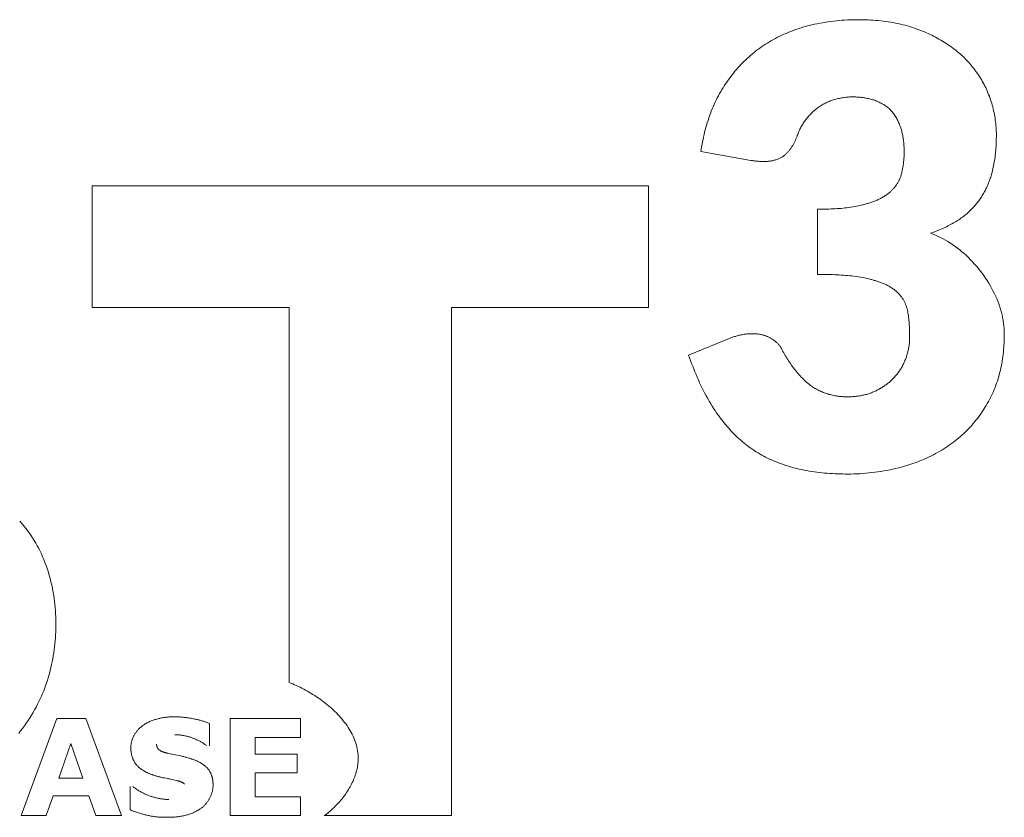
# Model space of a CAD drawing. Header units: millimetres. Extents: x 3925 to 5043, y -86 to 778.
# Tile 317 of 325: x 4857.08 to 4858.78, y 373.74 to 375.12. Entities that reach past the tile are written whole.
import ezdxf

# ---------------------------------------------------------------- set-up
doc = ezdxf.new("R2010")
doc.units = ezdxf.units.MM
doc.header["$LTSCALE"] = 46.255
doc.layers.add('H30K-IO-LABEDXF_CONTINUOUS_LINE', color=7, linetype='CONTINUOUS')

msp = doc.modelspace()

# ---------------------------------------------------------------- linework, layer by layer
at = {"layer": 'H30K-IO-LABEDXF_CONTINUOUS_LINE', "color": 7, "linetype": 'Continuous', "lineweight": 0}
for p, q in [((4858.3399, 374.8726), (4858.2535, 374.8879)), ((4858.1629, 374.8288), (4857.2032, 374.8288)), ((4857.2032, 374.8288), (4857.2032, 374.6185)), ((4858.1629, 374.6185), (4858.1629, 374.8288)), ((4858.4547, 374.7884), (4858.4615, 374.7884)), ((4858.4547, 374.6756), (4858.4547, 374.7884)), ((4858.4622, 374.6756), (4858.4547, 374.6756)), ((4857.2032, 374.6185), (4857.5428, 374.6185)), ((4857.5428, 374.6185), (4857.5428, 373.9712)), ((4857.8231, 374.6185), (4858.1629, 374.6185)), ((4857.8231, 373.7414), (4857.8231, 374.6185)), ((4858.2324, 374.5365), (4858.3051, 374.566)), ((4857.0803, 373.7415), (4857.1422, 373.909)), ((4857.1422, 373.909), (4857.1919, 373.909)), ((4857.1919, 373.909), (4857.2538, 373.7415)), ((4857.4414, 373.909), (4857.5626, 373.909)), ((4857.4414, 373.7415), (4857.4414, 373.909)), ((4857.5626, 373.909), (4857.5626, 373.8764)), ((4857.4053, 373.9007), (4857.4053, 373.8621)), ((4857.5626, 373.8764), (4857.4843, 373.8764)), ((4857.4843, 373.8764), (4857.4843, 373.8476)), ((4857.1664, 373.866), (4857.1458, 373.8061)), ((4857.187, 373.8061), (4857.1664, 373.866)), ((4857.3349, 373.8488), (4857.3559, 373.8444)), ((4857.4843, 373.8476), (4857.5568, 373.8476)), ((4857.5568, 373.8476), (4857.5568, 373.8152)), ((4857.1458, 373.8061), (4857.187, 373.8061)), ((4857.3418, 373.8036), (4857.3382, 373.8043)), ((4857.3455, 373.8028), (4857.3418, 373.8036)), ((4857.3491, 373.8019), (4857.3455, 373.8028)), ((4857.5568, 373.8152), (4857.4843, 373.8152)), ((4857.4843, 373.8152), (4857.4843, 373.7738)), ((4857.2687, 373.7513), (4857.2687, 373.7915)), ((4857.1356, 373.7753), (4857.1238, 373.7415)), ((4857.1976, 373.7753), (4857.1356, 373.7753)), ((4857.2092, 373.7415), (4857.1976, 373.7753)), ((4857.4843, 373.7738), (4857.5626, 373.7738)), ((4857.5626, 373.7738), (4857.5626, 373.7415)), ((4857.1238, 373.7415), (4857.0803, 373.7415)), ((4857.2538, 373.7415), (4857.2092, 373.7415)), ((4857.5626, 373.7415), (4857.4414, 373.7415)), ((4857.6037, 373.7414), (4857.8231, 373.7414))]:
    msp.add_line(p, q, dxfattribs=at)
for points in [[(4858.4268, 375.1015), (4858.4313, 375.1029), (4858.4359, 375.1041), (4858.4405, 375.1053), (4858.4451, 375.1065), (4858.4498, 375.1075), (4858.4544, 375.1085), (4858.4591, 375.1094), (4858.4638, 375.1103), (4858.4685, 375.1111), (4858.4732, 375.1118), (4858.4779, 375.1125), (4858.4826, 375.113), (4858.4873, 375.1136), (4858.4921, 375.114), (4858.4968, 375.1144), (4858.5016, 375.1148), (4858.5063, 375.115), (4858.5111, 375.1152), (4858.5158, 375.1154), (4858.5206, 375.1155), (4858.5253, 375.1155)], [(4858.5253, 375.1155), (4858.5296, 375.1155), (4858.5339, 375.1154), (4858.5381, 375.1153), (4858.5424, 375.1151), (4858.5467, 375.1149), (4858.551, 375.1146), (4858.5553, 375.1143), (4858.5596, 375.1139), (4858.5639, 375.1135), (4858.5681, 375.113), (4858.5724, 375.1124), (4858.5767, 375.1118), (4858.5809, 375.1112), (4858.5851, 375.1104), (4858.5893, 375.1096), (4858.5936, 375.1088), (4858.5977, 375.1078), (4858.6019, 375.1069), (4858.6061, 375.1058), (4858.6102, 375.1047), (4858.6143, 375.1035), (4858.6184, 375.1022), (4858.6224, 375.1008), (4858.6264, 375.0994)], [(4858.3454, 375.0591), (4858.3486, 375.0616), (4858.3517, 375.064), (4858.355, 375.0664), (4858.3583, 375.0687), (4858.3616, 375.0709), (4858.3649, 375.0731), (4858.3683, 375.0752), (4858.3718, 375.0773), (4858.3753, 375.0793), (4858.3788, 375.0813), (4858.3823, 375.0832), (4858.3859, 375.0851), (4858.3895, 375.0869), (4858.3931, 375.0886), (4858.3968, 375.0903), (4858.4005, 375.0919), (4858.4042, 375.0935), (4858.4079, 375.0949), (4858.4116, 375.0964), (4858.4154, 375.0978), (4858.4192, 375.0991), (4858.423, 375.1003), (4858.4268, 375.1015)], [(4858.6264, 375.0994), (4858.6297, 375.0982), (4858.6329, 375.097), (4858.6362, 375.0957), (4858.6394, 375.0944), (4858.6426, 375.093), (4858.6458, 375.0916), (4858.6489, 375.0901), (4858.6521, 375.0886), (4858.6552, 375.087), (4858.6583, 375.0854), (4858.6614, 375.0838), (4858.6644, 375.0821), (4858.6675, 375.0803), (4858.6705, 375.0786), (4858.6735, 375.0767), (4858.6764, 375.0749), (4858.6793, 375.0729), (4858.6822, 375.071), (4858.685, 375.069), (4858.6878, 375.0669), (4858.6906, 375.0648), (4858.6933, 375.0627), (4858.696, 375.0605), (4858.6987, 375.0582), (4858.7013, 375.056)], [(4858.2859, 374.988), (4858.2878, 374.9914), (4858.2898, 374.9947), (4858.2918, 374.998), (4858.2939, 375.0013), (4858.296, 375.0045), (4858.2982, 375.0078), (4858.3004, 375.011), (4858.3027, 375.0141), (4858.305, 375.0173), (4858.3074, 375.0204), (4858.3098, 375.0234), (4858.3123, 375.0264), (4858.3148, 375.0294), (4858.3173, 375.0324), (4858.32, 375.0352), (4858.3226, 375.0381), (4858.3253, 375.0409), (4858.3281, 375.0437), (4858.3308, 375.0464), (4858.3337, 375.049), (4858.3366, 375.0516), (4858.3395, 375.0542), (4858.3424, 375.0567), (4858.3454, 375.0591)], [(4858.7013, 375.056), (4858.7036, 375.0538), (4858.7059, 375.0517), (4858.7082, 375.0495), (4858.7104, 375.0472), (4858.7126, 375.0449), (4858.7147, 375.0426), (4858.7168, 375.0403), (4858.7189, 375.0379), (4858.721, 375.0354), (4858.723, 375.033), (4858.7249, 375.0305), (4858.7269, 375.0279), (4858.7288, 375.0254), (4858.7306, 375.0228), (4858.7324, 375.0202), (4858.7341, 375.0175), (4858.7358, 375.0148), (4858.7375, 375.0121), (4858.7391, 375.0094), (4858.7406, 375.0066), (4858.7421, 375.0038), (4858.7436, 375.001), (4858.745, 374.9982), (4858.7463, 374.9954), (4858.7476, 374.9925)], [(4858.7476, 374.9925), (4858.7489, 374.9895), (4858.7501, 374.9865), (4858.7513, 374.9835), (4858.7524, 374.9804), (4858.7534, 374.9773), (4858.7545, 374.9742), (4858.7554, 374.9711), (4858.7563, 374.968), (4858.7572, 374.9648), (4858.758, 374.9616), (4858.7587, 374.9584), (4858.7594, 374.9552), (4858.76, 374.952), (4858.7606, 374.9488), (4858.7611, 374.9456), (4858.7616, 374.9423), (4858.762, 374.9391), (4858.7624, 374.9358), (4858.7627, 374.9326), (4858.7629, 374.9293), (4858.7631, 374.9261), (4858.7633, 374.9228), (4858.7634, 374.9196), (4858.7634, 374.9164)], [(4858.2535, 374.8879), (4858.2541, 374.8921), (4858.2548, 374.8963), (4858.2555, 374.9004), (4858.2563, 374.9046), (4858.2572, 374.9087), (4858.2581, 374.9129), (4858.259, 374.917), (4858.26, 374.9211), (4858.261, 374.9252), (4858.2621, 374.9293), (4858.2633, 374.9334), (4858.2645, 374.9375), (4858.2658, 374.9415), (4858.2671, 374.9456), (4858.2685, 374.9496), (4858.27, 374.9535), (4858.2715, 374.9575), (4858.2731, 374.9614), (4858.2747, 374.9653), (4858.2764, 374.9692), (4858.2782, 374.973), (4858.28, 374.9768), (4858.2819, 374.9806), (4858.2838, 374.9843), (4858.2859, 374.988)], [(4858.5158, 374.9822), (4858.5139, 374.9822), (4858.5119, 374.9821), (4858.51, 374.9821), (4858.508, 374.9819), (4858.506, 374.9818), (4858.504, 374.9816), (4858.5021, 374.9814), (4858.5001, 374.9811), (4858.4981, 374.9808), (4858.4961, 374.9805), (4858.4942, 374.9801), (4858.4922, 374.9797), (4858.4903, 374.9793), (4858.4883, 374.9788), (4858.4864, 374.9783), (4858.4844, 374.9778), (4858.4825, 374.9772), (4858.4806, 374.9766), (4858.4787, 374.9759), (4858.4769, 374.9753), (4858.475, 374.9745), (4858.4732, 374.9738), (4858.4713, 374.973), (4858.4695, 374.9721), (4858.4678, 374.9713), (4858.466, 374.9704), (4858.4643, 374.9694), (4858.4626, 374.9684), (4858.4609, 374.9674), (4858.4592, 374.9664), (4858.4576, 374.9653), (4858.456, 374.9641), (4858.4544, 374.963)], [(4858.5825, 374.9577), (4858.5813, 374.959), (4858.5801, 374.9602), (4858.5788, 374.9614), (4858.5775, 374.9626), (4858.5762, 374.9637), (4858.5749, 374.9648), (4858.5735, 374.9658), (4858.5721, 374.9669), (4858.5706, 374.9678), (4858.5691, 374.9688), (4858.5676, 374.9697), (4858.5661, 374.9705), (4858.5645, 374.9714), (4858.5629, 374.9722), (4858.5613, 374.973), (4858.5597, 374.9737), (4858.558, 374.9744), (4858.5564, 374.9751), (4858.5547, 374.9757), (4858.553, 374.9763), (4858.5513, 374.9769), (4858.5495, 374.9774), (4858.5478, 374.9779), (4858.546, 374.9784), (4858.5443, 374.9788), (4858.5425, 374.9793), (4858.5407, 374.9797), (4858.5389, 374.98), (4858.5372, 374.9804), (4858.5354, 374.9807), (4858.5336, 374.9809), (4858.5318, 374.9812), (4858.53, 374.9814), (4858.5282, 374.9816), (4858.5264, 374.9818), (4858.5246, 374.9819), (4858.5229, 374.982), (4858.5211, 374.9821), (4858.5193, 374.9822), (4858.5176, 374.9822), (4858.5158, 374.9822)], [(4858.4544, 374.963), (4858.4529, 374.9618), (4858.4514, 374.9605), (4858.4499, 374.9592), (4858.4484, 374.9579), (4858.4469, 374.9566), (4858.4455, 374.9552), (4858.4441, 374.9538), (4858.4427, 374.9524), (4858.4413, 374.9509), (4858.44, 374.9494), (4858.4387, 374.9479), (4858.4374, 374.9464), (4858.4361, 374.9448), (4858.4349, 374.9432), (4858.4337, 374.9416), (4858.4325, 374.94), (4858.4314, 374.9384), (4858.4303, 374.9367), (4858.4292, 374.935), (4858.4282, 374.9333), (4858.4272, 374.9315), (4858.4262, 374.9298), (4858.4253, 374.928), (4858.4244, 374.9263), (4858.4236, 374.9245), (4858.4228, 374.9227), (4858.422, 374.9208), (4858.4213, 374.919), (4858.4206, 374.9172), (4858.4199, 374.9153)], [(4858.6043, 374.8879), (4858.6043, 374.8899), (4858.6043, 374.8918), (4858.6042, 374.8938), (4858.6041, 374.8957), (4858.604, 374.8977), (4858.6039, 374.8996), (4858.6037, 374.9016), (4858.6035, 374.9036), (4858.6033, 374.9056), (4858.6031, 374.9076), (4858.6028, 374.9095), (4858.6025, 374.9115), (4858.6021, 374.9135), (4858.6018, 374.9154), (4858.6014, 374.9174), (4858.601, 374.9194), (4858.6005, 374.9213), (4858.6, 374.9232), (4858.5995, 374.9251), (4858.5989, 374.9271), (4858.5983, 374.9289), (4858.5977, 374.9308), (4858.597, 374.9327), (4858.5963, 374.9345), (4858.5956, 374.9364), (4858.5948, 374.9382), (4858.594, 374.9399), (4858.5932, 374.9417), (4858.5923, 374.9434), (4858.5914, 374.9451), (4858.5904, 374.9468), (4858.5894, 374.9485), (4858.5883, 374.9501), (4858.5872, 374.9517), (4858.5861, 374.9533), (4858.5849, 374.9548), (4858.5837, 374.9563), (4858.5825, 374.9577)], [(4858.4199, 374.9153), (4858.4195, 374.9142), (4858.4191, 374.913), (4858.4186, 374.9119), (4858.4181, 374.9108), (4858.4176, 374.9097), (4858.4171, 374.9085), (4858.4166, 374.9074), (4858.4161, 374.9063), (4858.4156, 374.9051), (4858.415, 374.904), (4858.4144, 374.9029), (4858.4138, 374.9018), (4858.4132, 374.9007), (4858.4126, 374.8996), (4858.412, 374.8985), (4858.4114, 374.8975), (4858.4107, 374.8964), (4858.41, 374.8953), (4858.4093, 374.8943), (4858.4086, 374.8933), (4858.4079, 374.8923), (4858.4072, 374.8913), (4858.4064, 374.8903), (4858.4057, 374.8893), (4858.4049, 374.8884), (4858.4041, 374.8874), (4858.4032, 374.8865), (4858.4024, 374.8856), (4858.4015, 374.8848), (4858.4007, 374.8839), (4858.3998, 374.8831), (4858.3989, 374.8823), (4858.398, 374.8815), (4858.397, 374.8808), (4858.3961, 374.88), (4858.3951, 374.8794), (4858.3941, 374.8787), (4858.3931, 374.878), (4858.392, 374.8774), (4858.391, 374.8769)], [(4858.7634, 374.9164), (4858.7634, 374.9134), (4858.7633, 374.9105), (4858.7633, 374.9076), (4858.7632, 374.9046), (4858.7631, 374.9017), (4858.7629, 374.8987), (4858.7628, 374.8958), (4858.7626, 374.8929), (4858.7623, 374.8899), (4858.7621, 374.887), (4858.7618, 374.8841), (4858.7615, 374.8812), (4858.7611, 374.8782), (4858.7607, 374.8753), (4858.7603, 374.8724), (4858.7598, 374.8695), (4858.7593, 374.8666), (4858.7587, 374.8638), (4858.7581, 374.8609), (4858.7575, 374.858), (4858.7568, 374.8552), (4858.756, 374.8524)], [(4858.391, 374.8769), (4858.3898, 374.8763), (4858.3886, 374.8757), (4858.3874, 374.8752), (4858.3862, 374.8747), (4858.385, 374.8742), (4858.3837, 374.8738), (4858.3825, 374.8734), (4858.3812, 374.873), (4858.38, 374.8727), (4858.3787, 374.8724), (4858.3774, 374.8721), (4858.3761, 374.8718), (4858.3748, 374.8716), (4858.3735, 374.8714), (4858.3721, 374.8712), (4858.3708, 374.8711), (4858.3695, 374.871), (4858.3681, 374.8709), (4858.3668, 374.8708), (4858.3654, 374.8707), (4858.3641, 374.8707), (4858.3627, 374.8707), (4858.3614, 374.8707), (4858.36, 374.8707), (4858.3586, 374.8707), (4858.3573, 374.8708), (4858.3559, 374.8708), (4858.3546, 374.8709), (4858.3532, 374.871), (4858.3519, 374.8711), (4858.3505, 374.8713), (4858.3492, 374.8714), (4858.3478, 374.8715), (4858.3465, 374.8717), (4858.3452, 374.8719), (4858.3438, 374.872), (4858.3425, 374.8722), (4858.3412, 374.8724), (4858.3399, 374.8726)], [(4858.5991, 374.8474), (4858.5996, 374.8492), (4858.6001, 374.8511), (4858.6005, 374.853), (4858.601, 374.8549), (4858.6014, 374.8568), (4858.6017, 374.8587), (4858.6021, 374.8607), (4858.6024, 374.8626), (4858.6027, 374.8645), (4858.603, 374.8665), (4858.6032, 374.8684), (4858.6034, 374.8704), (4858.6036, 374.8723), (4858.6038, 374.8743), (4858.6039, 374.8762), (4858.6041, 374.8782), (4858.6042, 374.8801), (4858.6042, 374.8821), (4858.6043, 374.884), (4858.6043, 374.886), (4858.6043, 374.8879)], [(4858.5777, 374.816), (4858.5787, 374.8168), (4858.5796, 374.8176), (4858.5806, 374.8184), (4858.5815, 374.8192), (4858.5824, 374.8201), (4858.5832, 374.821), (4858.5841, 374.8219), (4858.585, 374.8228), (4858.5858, 374.8237), (4858.5866, 374.8246), (4858.5874, 374.8256), (4858.5882, 374.8266), (4858.589, 374.8276), (4858.5897, 374.8286), (4858.5904, 374.8296), (4858.5911, 374.8306), (4858.5918, 374.8317), (4858.5925, 374.8327), (4858.5932, 374.8338), (4858.5938, 374.8349), (4858.5944, 374.836), (4858.595, 374.8371), (4858.5955, 374.8382), (4858.5961, 374.8393), (4858.5966, 374.8404), (4858.597, 374.8416), (4858.5975, 374.8427), (4858.5979, 374.8439), (4858.5983, 374.845), (4858.5987, 374.8462), (4858.5991, 374.8474)], [(4858.756, 374.8524), (4858.7555, 374.8502), (4858.7549, 374.8481), (4858.7542, 374.846), (4858.7536, 374.8439), (4858.7529, 374.8418), (4858.7522, 374.8397), (4858.7514, 374.8376), (4858.7506, 374.8356), (4858.7498, 374.8335), (4858.749, 374.8314), (4858.7481, 374.8294), (4858.7473, 374.8274), (4858.7463, 374.8254), (4858.7454, 374.8234), (4858.7444, 374.8214), (4858.7434, 374.8194), (4858.7423, 374.8175), (4858.7413, 374.8155), (4858.7402, 374.8136), (4858.739, 374.8117), (4858.7379, 374.8099), (4858.7367, 374.808), (4858.7354, 374.8062), (4858.7342, 374.8044)], [(4858.5321, 374.7957), (4858.5338, 374.7961), (4858.5354, 374.7965), (4858.537, 374.797), (4858.5386, 374.7974), (4858.5402, 374.7979), (4858.5418, 374.7984), (4858.5435, 374.7989), (4858.5451, 374.7994), (4858.5467, 374.7999), (4858.5483, 374.8005), (4858.5498, 374.801), (4858.5514, 374.8016), (4858.553, 374.8022), (4858.5546, 374.8028), (4858.5561, 374.8035), (4858.5577, 374.8041), (4858.5592, 374.8048), (4858.5607, 374.8055), (4858.5622, 374.8063), (4858.5637, 374.807), (4858.5652, 374.8078), (4858.5667, 374.8086), (4858.5681, 374.8094), (4858.5696, 374.8103), (4858.571, 374.8112), (4858.5724, 374.8121), (4858.5738, 374.813), (4858.5751, 374.814), (4858.5764, 374.815), (4858.5777, 374.816)], [(4858.4615, 374.7884), (4858.4649, 374.7884), (4858.4683, 374.7885), (4858.4717, 374.7885), (4858.4751, 374.7886), (4858.4785, 374.7888), (4858.4819, 374.7889), (4858.4853, 374.7891), (4858.4886, 374.7893), (4858.492, 374.7895), (4858.4954, 374.7898), (4858.4988, 374.7901), (4858.5022, 374.7905), (4858.5055, 374.7909), (4858.5089, 374.7913), (4858.5122, 374.7918), (4858.5156, 374.7923), (4858.5189, 374.7929), (4858.5222, 374.7935), (4858.5256, 374.7942), (4858.5289, 374.7949), (4858.5321, 374.7957)], [(4858.7342, 374.8044), (4858.7329, 374.8027), (4858.7316, 374.8009), (4858.7303, 374.7992), (4858.7289, 374.7976), (4858.7275, 374.7959), (4858.7261, 374.7943), (4858.7247, 374.7926), (4858.7232, 374.791), (4858.7217, 374.7895), (4858.7202, 374.7879), (4858.7186, 374.7864), (4858.7171, 374.7849), (4858.7155, 374.7834), (4858.7139, 374.782), (4858.7122, 374.7805), (4858.7106, 374.7792), (4858.7089, 374.7778), (4858.7072, 374.7764), (4858.7054, 374.7751), (4858.7037, 374.7739), (4858.7019, 374.7726), (4858.7002, 374.7714), (4858.6984, 374.7702)], [(4858.6984, 374.7702), (4858.6961, 374.7687), (4858.6938, 374.7673), (4858.6915, 374.7659), (4858.6892, 374.7645), (4858.6868, 374.7632), (4858.6844, 374.7619), (4858.682, 374.7606), (4858.6796, 374.7594), (4858.6772, 374.7581), (4858.6747, 374.757), (4858.6723, 374.7558), (4858.6698, 374.7547), (4858.6673, 374.7536), (4858.6648, 374.7525), (4858.6623, 374.7515), (4858.6598, 374.7505), (4858.6573, 374.7495), (4858.6547, 374.7486), (4858.6522, 374.7476), (4858.6496, 374.7467)], [(4858.6496, 374.7467), (4858.6541, 374.7451), (4858.6584, 374.7433), (4858.6628, 374.7414), (4858.6671, 374.7393), (4858.6714, 374.7371), (4858.6756, 374.7348), (4858.6798, 374.7323), (4858.684, 374.7297), (4858.6881, 374.727), (4858.6922, 374.7241), (4858.6962, 374.7211), (4858.7001, 374.7181), (4858.704, 374.7149), (4858.7078, 374.7116), (4858.7116, 374.7082), (4858.7153, 374.7047), (4858.7189, 374.7011), (4858.7224, 374.6974), (4858.7259, 374.6937), (4858.7292, 374.6898), (4858.7325, 374.6859), (4858.7357, 374.6819), (4858.7388, 374.6778), (4858.7418, 374.6737), (4858.7447, 374.6695), (4858.7475, 374.6652), (4858.7502, 374.6609), (4858.7528, 374.6565), (4858.7553, 374.6521), (4858.7576, 374.6476), (4858.7599, 374.6431), (4858.762, 374.6385), (4858.764, 374.6339), (4858.7659, 374.6293), (4858.7676, 374.6247), (4858.7692, 374.62), (4858.7707, 374.6153), (4858.772, 374.6106), (4858.7732, 374.6059), (4858.7742, 374.6012), (4858.7751, 374.5965), (4858.7758, 374.5917), (4858.7764, 374.587), (4858.7768, 374.5823), (4858.777, 374.5776), (4858.7771, 374.5729)], [(4858.5435, 374.668), (4858.5399, 374.6688), (4858.5362, 374.6696), (4858.5326, 374.6703), (4858.529, 374.6709), (4858.5253, 374.6715), (4858.5216, 374.6721), (4858.5179, 374.6726), (4858.5142, 374.673), (4858.5105, 374.6734), (4858.5068, 374.6738), (4858.5031, 374.6741), (4858.4994, 374.6744), (4858.4957, 374.6746), (4858.492, 374.6748), (4858.4882, 374.675), (4858.4845, 374.6752), (4858.4808, 374.6753), (4858.4771, 374.6754), (4858.4733, 374.6755), (4858.4696, 374.6755), (4858.4622, 374.6756)], [(4858.5912, 374.6461), (4858.59, 374.6472), (4858.5888, 374.6482), (4858.5875, 374.6492), (4858.5862, 374.6501), (4858.585, 374.651), (4858.5836, 374.6519), (4858.5823, 374.6528), (4858.581, 374.6537), (4858.5796, 374.6545), (4858.5782, 374.6553), (4858.5768, 374.6561), (4858.5754, 374.6568), (4858.574, 374.6575), (4858.5725, 374.6582), (4858.571, 374.6589), (4858.5696, 374.6596), (4858.5681, 374.6602), (4858.5666, 374.6608), (4858.5651, 374.6614), (4858.5636, 374.662), (4858.5621, 374.6626), (4858.5605, 374.6631), (4858.559, 374.6636), (4858.5574, 374.6641), (4858.5559, 374.6646), (4858.5544, 374.6651), (4858.5528, 374.6655), (4858.5513, 374.666), (4858.5497, 374.6664), (4858.5481, 374.6668), (4858.5466, 374.6672), (4858.545, 374.6676), (4858.5435, 374.668)], [(4858.6104, 374.6121), (4858.6101, 374.6133), (4858.6099, 374.6145), (4858.6096, 374.6157), (4858.6093, 374.6169), (4858.609, 374.6181), (4858.6086, 374.6193), (4858.6082, 374.6205), (4858.6078, 374.6216), (4858.6074, 374.6228), (4858.6069, 374.6239), (4858.6064, 374.6251), (4858.6059, 374.6262), (4858.6053, 374.6273), (4858.6048, 374.6285), (4858.6042, 374.6296), (4858.6036, 374.6307), (4858.6029, 374.6317), (4858.6023, 374.6328), (4858.6016, 374.6339), (4858.6009, 374.6349), (4858.6002, 374.6359), (4858.5995, 374.637), (4858.5987, 374.6379), (4858.5979, 374.6389), (4858.5971, 374.6399), (4858.5963, 374.6408), (4858.5955, 374.6418), (4858.5947, 374.6427), (4858.5938, 374.6436), (4858.593, 374.6444), (4858.5921, 374.6453), (4858.5912, 374.6461)], [(4858.6138, 374.5676), (4858.6138, 374.5703), (4858.6138, 374.5729), (4858.6137, 374.5755), (4858.6137, 374.5781), (4858.6136, 374.5808), (4858.6134, 374.5834), (4858.6133, 374.586), (4858.6131, 374.5886), (4858.6129, 374.5913), (4858.6127, 374.5939), (4858.6125, 374.5965), (4858.6122, 374.5991), (4858.6119, 374.6017), (4858.6116, 374.6043), (4858.6112, 374.6069), (4858.6108, 374.6095), (4858.6104, 374.6121)], [(4858.3051, 374.566), (4858.3066, 374.5666), (4858.3082, 374.5672), (4858.3098, 374.5677), (4858.3114, 374.5683), (4858.313, 374.5688), (4858.3146, 374.5693), (4858.3162, 374.5697), (4858.3179, 374.5702), (4858.3195, 374.5706), (4858.3211, 374.571), (4858.3228, 374.5713), (4858.3245, 374.5717), (4858.3261, 374.572), (4858.3278, 374.5723), (4858.3295, 374.5725), (4858.3311, 374.5727), (4858.3328, 374.5729), (4858.3345, 374.5731), (4858.3362, 374.5732), (4858.3379, 374.5733), (4858.3396, 374.5734), (4858.3412, 374.5734), (4858.3429, 374.5734), (4858.3446, 374.5734), (4858.3463, 374.5733), (4858.3479, 374.5732), (4858.3496, 374.5731), (4858.3512, 374.5729), (4858.3529, 374.5727), (4858.3545, 374.5725), (4858.3562, 374.5722), (4858.3578, 374.5718)], [(4858.3578, 374.5718), (4858.3589, 374.5716), (4858.36, 374.5713), (4858.3611, 374.571), (4858.3622, 374.5707), (4858.3632, 374.5703), (4858.3643, 374.57), (4858.3654, 374.5696), (4858.3665, 374.5692), (4858.3675, 374.5687), (4858.3686, 374.5683), (4858.3697, 374.5678), (4858.3707, 374.5673), (4858.3718, 374.5668), (4858.3728, 374.5662), (4858.3738, 374.5657), (4858.3748, 374.5651), (4858.3758, 374.5645), (4858.3768, 374.5639), (4858.3778, 374.5632), (4858.3787, 374.5626), (4858.3797, 374.5619), (4858.3806, 374.5612), (4858.3815, 374.5605), (4858.3824, 374.5597), (4858.3833, 374.559), (4858.3841, 374.5582), (4858.385, 374.5574), (4858.3858, 374.5566), (4858.3866, 374.5558), (4858.3873, 374.5549), (4858.3881, 374.5541), (4858.3888, 374.5532), (4858.3895, 374.5523), (4858.3901, 374.5514), (4858.3908, 374.5505), (4858.3914, 374.5495), (4858.392, 374.5486), (4858.3925, 374.5476)], [(4858.607, 374.5302), (4858.6075, 374.5318), (4858.6081, 374.5333), (4858.6086, 374.5349), (4858.6091, 374.5365), (4858.6096, 374.5381), (4858.61, 374.5397), (4858.6104, 374.5413), (4858.6108, 374.5429), (4858.6112, 374.5445), (4858.6116, 374.5462), (4858.6119, 374.5478), (4858.6122, 374.5494), (4858.6125, 374.5511), (4858.6127, 374.5527), (4858.613, 374.5544), (4858.6132, 374.556), (4858.6133, 374.5577), (4858.6135, 374.5593), (4858.6136, 374.561), (4858.6137, 374.5627), (4858.6138, 374.5643), (4858.6138, 374.566), (4858.6138, 374.5676)], [(4858.7771, 374.5729), (4858.7771, 374.569), (4858.777, 374.5651), (4858.7769, 374.5612), (4858.7767, 374.5573), (4858.7765, 374.5534), (4858.7762, 374.5495), (4858.7759, 374.5455), (4858.7755, 374.5416), (4858.7751, 374.5377), (4858.7746, 374.5338), (4858.774, 374.5299), (4858.7734, 374.526), (4858.7727, 374.5222), (4858.772, 374.5183), (4858.7712, 374.5144), (4858.7704, 374.5106), (4858.7695, 374.5068), (4858.7685, 374.503), (4858.7674, 374.4992), (4858.7663, 374.4955), (4858.7652, 374.4917), (4858.7639, 374.488), (4858.7626, 374.4843), (4858.7612, 374.4807), (4858.7598, 374.4771), (4858.7583, 374.4735), (4858.7567, 374.47), (4858.755, 374.4665)], [(4858.2758, 374.4438), (4858.2731, 374.4481), (4858.2705, 374.4525), (4858.2679, 374.4569), (4858.2653, 374.4614), (4858.2628, 374.4659), (4858.2604, 374.4704), (4858.2581, 374.475), (4858.2558, 374.4796), (4858.2535, 374.4842), (4858.2514, 374.4888), (4858.2492, 374.4935), (4858.2472, 374.4982), (4858.2452, 374.5029), (4858.2432, 374.5077), (4858.2413, 374.5125), (4858.2394, 374.5172), (4858.2376, 374.522), (4858.2358, 374.5269), (4858.2341, 374.5317), (4858.2324, 374.5365)], [(4858.3925, 374.5476), (4858.3938, 374.5452), (4858.3952, 374.5429), (4858.3965, 374.5405), (4858.3979, 374.5381), (4858.3992, 374.5358), (4858.4006, 374.5334), (4858.4021, 374.5311), (4858.4035, 374.5288), (4858.405, 374.5265), (4858.4065, 374.5242), (4858.408, 374.5219), (4858.4096, 374.5196), (4858.4112, 374.5174), (4858.4128, 374.5152), (4858.4144, 374.513), (4858.4161, 374.5108), (4858.4178, 374.5087), (4858.4195, 374.5066), (4858.4213, 374.5045), (4858.423, 374.5024), (4858.4249, 374.5004), (4858.4267, 374.4985), (4858.4286, 374.4965), (4858.4305, 374.4946), (4858.4325, 374.4927), (4858.4345, 374.4909), (4858.4365, 374.4892), (4858.4386, 374.4874), (4858.4407, 374.4857), (4858.4429, 374.4841)], [(4858.5867, 374.4973), (4858.5878, 374.4985), (4858.5889, 374.4998), (4858.59, 374.5011), (4858.5911, 374.5024), (4858.5921, 374.5037), (4858.5932, 374.5051), (4858.5942, 374.5064), (4858.5952, 374.5078), (4858.5961, 374.5092), (4858.5971, 374.5106), (4858.598, 374.512), (4858.5989, 374.5135), (4858.5997, 374.5149), (4858.6006, 374.5164), (4858.6014, 374.5179), (4858.6022, 374.5194), (4858.6029, 374.5209), (4858.6037, 374.5224), (4858.6044, 374.524), (4858.6051, 374.5255), (4858.6057, 374.5271), (4858.6064, 374.5286), (4858.607, 374.5302)], [(4858.4429, 374.4841), (4858.4445, 374.4829), (4858.4462, 374.4817), (4858.4479, 374.4806), (4858.4497, 374.4795), (4858.4515, 374.4785), (4858.4533, 374.4774), (4858.4551, 374.4765), (4858.4569, 374.4755), (4858.4588, 374.4746), (4858.4607, 374.4738), (4858.4626, 374.4729), (4858.4646, 374.4721), (4858.4665, 374.4714), (4858.4685, 374.4707), (4858.4705, 374.47), (4858.4725, 374.4693), (4858.4745, 374.4687), (4858.4765, 374.4682), (4858.4785, 374.4677), (4858.4806, 374.4672), (4858.4826, 374.4667), (4858.4847, 374.4663), (4858.4867, 374.4659), (4858.4888, 374.4656), (4858.4909, 374.4653), (4858.4929, 374.4651), (4858.495, 374.4648), (4858.4971, 374.4647), (4858.4991, 374.4645), (4858.5012, 374.4644), (4858.5032, 374.4644), (4858.5053, 374.4644)], [(4858.553, 374.4736), (4858.5545, 374.4743), (4858.556, 374.475), (4858.5574, 374.4757), (4858.5589, 374.4765), (4858.5604, 374.4773), (4858.5618, 374.4781), (4858.5633, 374.4789), (4858.5647, 374.4797), (4858.5661, 374.4806), (4858.5676, 374.4815), (4858.5689, 374.4824), (4858.5703, 374.4833), (4858.5717, 374.4843), (4858.573, 374.4852), (4858.5744, 374.4862), (4858.5757, 374.4872), (4858.577, 374.4883), (4858.5783, 374.4893), (4858.5795, 374.4904), (4858.5808, 374.4915), (4858.582, 374.4926), (4858.5832, 374.4937), (4858.5844, 374.4949), (4858.5855, 374.4961), (4858.5867, 374.4973)], [(4858.5053, 374.4644), (4858.5071, 374.4644), (4858.5089, 374.4644), (4858.5107, 374.4645), (4858.5125, 374.4645), (4858.5143, 374.4646), (4858.5161, 374.4647), (4858.518, 374.4649), (4858.5198, 374.4651), (4858.5216, 374.4653), (4858.5234, 374.4655), (4858.5252, 374.4657), (4858.527, 374.466), (4858.5288, 374.4663), (4858.5306, 374.4666), (4858.5324, 374.467), (4858.5341, 374.4674), (4858.5359, 374.4678), (4858.5377, 374.4682), (4858.5394, 374.4687), (4858.5411, 374.4692), (4858.5429, 374.4697), (4858.5446, 374.4703), (4858.5463, 374.4709), (4858.548, 374.4715), (4858.5497, 374.4722), (4858.5513, 374.4729), (4858.553, 374.4736)], [(4858.755, 374.4665), (4858.7533, 374.463), (4858.7515, 374.4596), (4858.7497, 374.4562), (4858.7478, 374.4529), (4858.7458, 374.4495), (4858.7438, 374.4462), (4858.7418, 374.4429), (4858.7396, 374.4397), (4858.7375, 374.4365), (4858.7352, 374.4333), (4858.733, 374.4302), (4858.7306, 374.4271), (4858.7282, 374.424), (4858.7258, 374.421), (4858.7233, 374.4181), (4858.7208, 374.4151), (4858.7182, 374.4123), (4858.7155, 374.4094), (4858.7128, 374.4067), (4858.7101, 374.4039), (4858.7073, 374.4013), (4858.7045, 374.3986), (4858.7016, 374.3961), (4858.6987, 374.3936), (4858.6957, 374.3911)], [(4858.3341, 374.3798), (4858.3311, 374.3821), (4858.3281, 374.3844), (4858.3252, 374.3869), (4858.3224, 374.3893), (4858.3195, 374.3918), (4858.3168, 374.3944), (4858.314, 374.397), (4858.3113, 374.3996), (4858.3086, 374.4023), (4858.306, 374.405), (4858.3034, 374.4078), (4858.3009, 374.4106), (4858.2984, 374.4135), (4858.296, 374.4164), (4858.2935, 374.4193), (4858.2912, 374.4223), (4858.2889, 374.4253), (4858.2866, 374.4283), (4858.2843, 374.4313), (4858.2821, 374.4344), (4858.28, 374.4375), (4858.2779, 374.4407), (4858.2758, 374.4438)], [(4858.4099, 374.3429), (4858.4064, 374.3439), (4858.4029, 374.345), (4858.3994, 374.3461), (4858.3959, 374.3473), (4858.3924, 374.3485), (4858.3889, 374.3498), (4858.3855, 374.3512), (4858.3821, 374.3525), (4858.3787, 374.354), (4858.3753, 374.3555), (4858.3719, 374.357), (4858.3686, 374.3587), (4858.3653, 374.3603), (4858.362, 374.362), (4858.3588, 374.3638), (4858.3556, 374.3656), (4858.3524, 374.3675), (4858.3492, 374.3694), (4858.3461, 374.3714), (4858.343, 374.3734), (4858.34, 374.3755), (4858.337, 374.3776), (4858.3341, 374.3798)], [(4858.6957, 374.3911), (4858.6926, 374.3886), (4858.6893, 374.3861), (4858.6861, 374.3837), (4858.6828, 374.3814), (4858.6794, 374.3791), (4858.676, 374.3768), (4858.6726, 374.3746), (4858.6691, 374.3725), (4858.6656, 374.3704), (4858.662, 374.3684), (4858.6584, 374.3664), (4858.6548, 374.3645), (4858.6512, 374.3627), (4858.6475, 374.3609), (4858.6438, 374.3591), (4858.6401, 374.3575), (4858.6363, 374.3558), (4858.6326, 374.3543), (4858.6288, 374.3528), (4858.625, 374.3513), (4858.6211, 374.3499), (4858.6173, 374.3486), (4858.6134, 374.3473), (4858.6096, 374.3461)], [(4858.6096, 374.3461), (4858.6046, 374.3446), (4858.5996, 374.3432), (4858.5946, 374.3419), (4858.5896, 374.3407), (4858.5846, 374.3395), (4858.5795, 374.3384), (4858.5744, 374.3374), (4858.5693, 374.3365), (4858.5642, 374.3356), (4858.559, 374.3348), (4858.5539, 374.3341), (4858.5487, 374.3335), (4858.5436, 374.3329), (4858.5384, 374.3324), (4858.5332, 374.332), (4858.5281, 374.3317), (4858.5229, 374.3314), (4858.5177, 374.3312), (4858.5125, 374.3311), (4858.5074, 374.3311)], [(4858.5074, 374.3311), (4858.5029, 374.3311), (4858.4984, 374.3312), (4858.494, 374.3313), (4858.4895, 374.3314), (4858.485, 374.3316), (4858.4805, 374.3318), (4858.4761, 374.3321), (4858.4716, 374.3324), (4858.4671, 374.3328), (4858.4627, 374.3332), (4858.4582, 374.3337), (4858.4537, 374.3343), (4858.4493, 374.3349), (4858.4449, 374.3355), (4858.4405, 374.3362), (4858.436, 374.337), (4858.4317, 374.3378), (4858.4273, 374.3387), (4858.4229, 374.3397), (4858.4186, 374.3407), (4858.4142, 374.3418), (4858.4099, 374.3429)], [(4857.078, 374.2497), (4857.0815, 374.2458), (4857.0849, 374.2419), (4857.0882, 374.2379), (4857.0914, 374.2338), (4857.0944, 374.2296), (4857.0974, 374.2253), (4857.1003, 374.2209), (4857.1031, 374.2165), (4857.1057, 374.2119), (4857.1083, 374.2073), (4857.1108, 374.2027), (4857.1131, 374.1979), (4857.1154, 374.1931), (4857.1176, 374.1883), (4857.1196, 374.1834), (4857.1216, 374.1784), (4857.1235, 374.1734), (4857.1252, 374.1683), (4857.1269, 374.1632), (4857.1285, 374.1581), (4857.1299, 374.153), (4857.1313, 374.1478), (4857.1326, 374.1426), (4857.1338, 374.1374), (4857.1349, 374.1321), (4857.1359, 374.1268), (4857.1368, 374.1216), (4857.1376, 374.1163), (4857.1383, 374.111), (4857.1389, 374.1058), (4857.1394, 374.1005), (4857.1398, 374.0952), (4857.1401, 374.09), (4857.1404, 374.0848), (4857.1405, 374.0796), (4857.1405, 374.0744)], [(4857.1405, 374.0744), (4857.1405, 374.0692), (4857.1404, 374.064), (4857.1402, 374.0589), (4857.1399, 374.0537), (4857.1396, 374.0485), (4857.1392, 374.0433), (4857.1387, 374.0381), (4857.1381, 374.0329), (4857.1374, 374.0277), (4857.1367, 374.0226), (4857.1359, 374.0174), (4857.135, 374.0122), (4857.134, 374.0071), (4857.1329, 374.002), (4857.1317, 373.9969), (4857.1305, 373.9918), (4857.1292, 373.9868), (4857.1278, 373.9818), (4857.1263, 373.9768), (4857.1247, 373.9718), (4857.123, 373.9669), (4857.1213, 373.962), (4857.1194, 373.9571), (4857.1175, 373.9523), (4857.1154, 373.9476), (4857.1133, 373.9429), (4857.1111, 373.9382), (4857.1088, 373.9336)], [(4857.5428, 373.9712), (4857.5459, 373.9699), (4857.5491, 373.9687), (4857.5522, 373.9673), (4857.5554, 373.9659), (4857.5586, 373.9644), (4857.5618, 373.9629), (4857.565, 373.9613), (4857.5681, 373.9597), (4857.5713, 373.958), (4857.5745, 373.9562), (4857.5777, 373.9544), (4857.5808, 373.9525), (4857.5839, 373.9506), (4857.5871, 373.9487), (4857.5902, 373.9466), (4857.5932, 373.9446), (4857.5963, 373.9424), (4857.5993, 373.9403), (4857.6023, 373.9381), (4857.6052, 373.9358), (4857.6081, 373.9335), (4857.611, 373.9311), (4857.6138, 373.9287), (4857.6165, 373.9263), (4857.6192, 373.9238), (4857.6219, 373.9213), (4857.6245, 373.9187), (4857.627, 373.9161), (4857.6295, 373.9134), (4857.6319, 373.9107), (4857.6343, 373.908), (4857.6365, 373.9052), (4857.6387, 373.9024), (4857.6408, 373.8996), (4857.6429, 373.8967), (4857.6448, 373.8938), (4857.6467, 373.8909), (4857.6484, 373.8879), (4857.6501, 373.8849), (4857.6517, 373.8819), (4857.6532, 373.8788), (4857.6546, 373.8758), (4857.6559, 373.8726), (4857.657, 373.8695), (4857.6581, 373.8663), (4857.659, 373.8632), (4857.6599, 373.8599), (4857.6606, 373.8567), (4857.6612, 373.8535), (4857.6616, 373.8502), (4857.662, 373.8469), (4857.6622, 373.8436), (4857.6622, 373.8402)], [(4857.1088, 373.9336), (4857.1063, 373.9288), (4857.1037, 373.924), (4857.101, 373.9193), (4857.0982, 373.9146), (4857.0953, 373.91), (4857.0924, 373.9054), (4857.0893, 373.9009), (4857.0862, 373.8964), (4857.083, 373.892), (4857.0797, 373.8876), (4857.0763, 373.8833)], [(4857.2906, 373.897), (4857.292, 373.898), (4857.2934, 373.8989), (4857.2948, 373.8997), (4857.2962, 373.9006), (4857.2976, 373.9014), (4857.2991, 373.9021), (4857.3006, 373.9029), (4857.3021, 373.9036), (4857.3036, 373.9042), (4857.3051, 373.9049), (4857.3067, 373.9055), (4857.3083, 373.9061), (4857.3098, 373.9066), (4857.3114, 373.9072), (4857.313, 373.9076), (4857.3147, 373.9081), (4857.3163, 373.9085), (4857.3179, 373.9089), (4857.3196, 373.9093), (4857.3212, 373.9097), (4857.3229, 373.91), (4857.3245, 373.9103), (4857.3262, 373.9106), (4857.3279, 373.9108), (4857.3296, 373.911), (4857.3312, 373.9112), (4857.3329, 373.9114), (4857.3346, 373.9116), (4857.3362, 373.9117), (4857.3379, 373.9118), (4857.3396, 373.9119), (4857.3412, 373.9119), (4857.3429, 373.9119), (4857.3445, 373.912)], [(4857.3445, 373.912), (4857.3465, 373.9119), (4857.3484, 373.9119), (4857.3503, 373.9118), (4857.3523, 373.9118), (4857.3542, 373.9117), (4857.3561, 373.9115), (4857.3581, 373.9114), (4857.36, 373.9112), (4857.3619, 373.911), (4857.3639, 373.9108), (4857.3658, 373.9105), (4857.3677, 373.9103), (4857.3696, 373.91), (4857.3715, 373.9097), (4857.3734, 373.9094), (4857.3753, 373.9091), (4857.3772, 373.9087)], [(4857.3772, 373.9087), (4857.3788, 373.9084), (4857.3803, 373.9081), (4857.3818, 373.9078), (4857.3833, 373.9074), (4857.3848, 373.9071), (4857.3863, 373.9067), (4857.3877, 373.9063), (4857.3892, 373.9059), (4857.3907, 373.9055), (4857.3922, 373.9051), (4857.3937, 373.9047), (4857.3952, 373.9043), (4857.3966, 373.9038), (4857.3981, 373.9033), (4857.3995, 373.9028), (4857.401, 373.9023), (4857.4024, 373.9018), (4857.4039, 373.9012), (4857.4053, 373.9007)], [(4857.2697, 373.8589), (4857.2697, 373.86), (4857.2697, 373.8611), (4857.2698, 373.8622), (4857.2699, 373.8633), (4857.2701, 373.8644), (4857.2703, 373.8655), (4857.2705, 373.8666), (4857.2707, 373.8677), (4857.271, 373.8687), (4857.2713, 373.8698), (4857.2716, 373.8709), (4857.272, 373.872), (4857.2723, 373.8731), (4857.2727, 373.8741), (4857.2732, 373.8752), (4857.2736, 373.8762), (4857.2741, 373.8772), (4857.2746, 373.8783), (4857.2751, 373.8793), (4857.2757, 373.8803), (4857.2763, 373.8813), (4857.2769, 373.8823), (4857.2775, 373.8833), (4857.2781, 373.8842), (4857.2788, 373.8851), (4857.2794, 373.8861), (4857.2801, 373.887), (4857.2809, 373.8879), (4857.2816, 373.8888), (4857.2823, 373.8896), (4857.2831, 373.8905), (4857.2839, 373.8913), (4857.2847, 373.8921), (4857.2855, 373.8928), (4857.2863, 373.8936), (4857.2871, 373.8943), (4857.288, 373.895), (4857.2889, 373.8957), (4857.2897, 373.8964), (4857.2906, 373.897)], [(4857.3758, 373.8757), (4857.3745, 373.8761), (4857.3732, 373.8766), (4857.3719, 373.877), (4857.3705, 373.8774), (4857.3692, 373.8778), (4857.3679, 373.8782), (4857.3665, 373.8785), (4857.3651, 373.8788), (4857.3638, 373.8792), (4857.3624, 373.8794), (4857.361, 373.8797), (4857.3597, 373.8799), (4857.3583, 373.8801), (4857.3569, 373.8803), (4857.3555, 373.8805), (4857.3541, 373.8807), (4857.3527, 373.8808), (4857.3514, 373.8809), (4857.35, 373.881), (4857.3486, 373.881), (4857.3472, 373.8811), (4857.3458, 373.8811)], [(4857.4005, 373.8621), (4857.3996, 373.8629), (4857.3986, 373.8636), (4857.3977, 373.8643), (4857.3967, 373.865), (4857.3958, 373.8656), (4857.3948, 373.8663), (4857.3938, 373.8669), (4857.3928, 373.8675), (4857.3918, 373.8682), (4857.3908, 373.8687), (4857.3898, 373.8693), (4857.3887, 373.8699), (4857.3877, 373.8704), (4857.3866, 373.871), (4857.3856, 373.8715), (4857.3845, 373.872), (4857.3834, 373.8725), (4857.3824, 373.873), (4857.3813, 373.8735), (4857.3802, 373.8739), (4857.3791, 373.8744), (4857.378, 373.8748), (4857.3769, 373.8753), (4857.3758, 373.8757)], [(4857.279, 373.8298), (4857.2784, 373.8305), (4857.2779, 373.8312), (4857.2773, 373.832), (4857.2768, 373.8328), (4857.2763, 373.8336), (4857.2759, 373.8344), (4857.2754, 373.8352), (4857.275, 373.8361), (4857.2745, 373.8369), (4857.2741, 373.8378), (4857.2738, 373.8386), (4857.2734, 373.8395), (4857.273, 373.8404), (4857.2727, 373.8413), (4857.2724, 373.8422), (4857.2721, 373.8431), (4857.2718, 373.844), (4857.2716, 373.8449), (4857.2713, 373.8458), (4857.2711, 373.8467), (4857.2709, 373.8477), (4857.2707, 373.8486), (4857.2705, 373.8495), (4857.2703, 373.8505), (4857.2702, 373.8514), (4857.2701, 373.8524), (4857.27, 373.8533), (4857.2699, 373.8543), (4857.2698, 373.8552), (4857.2697, 373.8561), (4857.2697, 373.8571), (4857.2697, 373.858), (4857.2697, 373.8589)], [(4857.3141, 373.8646), (4857.3141, 373.8643), (4857.3141, 373.864), (4857.3142, 373.8637), (4857.3142, 373.8634), (4857.3142, 373.8631), (4857.3143, 373.8628), (4857.3143, 373.8625), (4857.3144, 373.8622), (4857.3144, 373.8619), (4857.3145, 373.8616), (4857.3146, 373.8613), (4857.3147, 373.861), (4857.3148, 373.8607), (4857.3149, 373.8604), (4857.315, 373.8601), (4857.3151, 373.8598), (4857.3152, 373.8595), (4857.3154, 373.8592), (4857.3155, 373.8589), (4857.3157, 373.8587), (4857.3158, 373.8584), (4857.316, 373.8581), (4857.3161, 373.8578), (4857.3163, 373.8576), (4857.3165, 373.8573), (4857.3166, 373.8571), (4857.3168, 373.8568), (4857.317, 373.8566), (4857.3172, 373.8563), (4857.3174, 373.8561), (4857.3176, 373.8559), (4857.3178, 373.8557), (4857.318, 373.8554), (4857.3183, 373.8552), (4857.3185, 373.855), (4857.3187, 373.8548), (4857.319, 373.8547), (4857.3192, 373.8545)], [(4857.3192, 373.8545), (4857.3197, 373.8541), (4857.3202, 373.8538), (4857.3207, 373.8535), (4857.3212, 373.8532), (4857.3217, 373.8529), (4857.3223, 373.8527), (4857.3228, 373.8524), (4857.3234, 373.8522), (4857.3239, 373.8519), (4857.3245, 373.8517), (4857.325, 373.8515), (4857.3256, 373.8513), (4857.3261, 373.8511), (4857.3267, 373.8509), (4857.3273, 373.8507), (4857.3279, 373.8505), (4857.3284, 373.8503), (4857.329, 373.8502), (4857.3296, 373.85), (4857.3302, 373.8499), (4857.3308, 373.8497), (4857.3314, 373.8496), (4857.332, 373.8494), (4857.3326, 373.8493), (4857.3331, 373.8491), (4857.3337, 373.849), (4857.3349, 373.8488)], [(4857.3559, 373.8444), (4857.3575, 373.844), (4857.359, 373.8437), (4857.3606, 373.8433), (4857.3621, 373.8429), (4857.3637, 373.8425), (4857.3652, 373.8421), (4857.3667, 373.8416), (4857.3683, 373.8412), (4857.3698, 373.8408), (4857.3713, 373.8403), (4857.3729, 373.8398), (4857.3744, 373.8393)], [(4857.3744, 373.8393), (4857.3753, 373.839), (4857.3763, 373.8387), (4857.3772, 373.8384), (4857.3782, 373.838), (4857.3791, 373.8376), (4857.3801, 373.8373), (4857.381, 373.8369), (4857.382, 373.8365), (4857.3829, 373.8361), (4857.3839, 373.8357), (4857.3848, 373.8353), (4857.3857, 373.8348), (4857.3866, 373.8344), (4857.3875, 373.8339), (4857.3884, 373.8334), (4857.3893, 373.8329), (4857.3902, 373.8324), (4857.3911, 373.8319), (4857.392, 373.8314), (4857.3928, 373.8308), (4857.3937, 373.8303), (4857.3945, 373.8297), (4857.3953, 373.8291), (4857.3961, 373.8285), (4857.3969, 373.8279), (4857.3977, 373.8272), (4857.3985, 373.8266), (4857.3992, 373.8259), (4857.4, 373.8252), (4857.4007, 373.8245), (4857.4014, 373.8238), (4857.4021, 373.8231), (4857.4027, 373.8223)], [(4857.6622, 373.8402), (4857.6622, 373.8376), (4857.662, 373.8349), (4857.6618, 373.8322), (4857.6615, 373.8296), (4857.6611, 373.8269), (4857.6607, 373.8243), (4857.6601, 373.8216), (4857.6595, 373.819), (4857.6588, 373.8164), (4857.658, 373.8138), (4857.6572, 373.8112), (4857.6563, 373.8086), (4857.6553, 373.806), (4857.6543, 373.8035), (4857.6532, 373.8009), (4857.652, 373.7984), (4857.6508, 373.7959), (4857.6495, 373.7934), (4857.6481, 373.791), (4857.6468, 373.7886), (4857.6453, 373.7862), (4857.6438, 373.7838), (4857.6422, 373.7814), (4857.6407, 373.7791), (4857.639, 373.7768), (4857.6373, 373.7745), (4857.6356, 373.7723), (4857.6338, 373.77), (4857.632, 373.7679), (4857.6302, 373.7657), (4857.6283, 373.7636), (4857.6264, 373.7615), (4857.6244, 373.7595), (4857.6225, 373.7575), (4857.6205, 373.7555), (4857.6185, 373.7536), (4857.6164, 373.7517), (4857.6143, 373.7499), (4857.6123, 373.7481), (4857.6101, 373.7464), (4857.608, 373.7447), (4857.6059, 373.743), (4857.6037, 373.7414)], [(4857.3094, 373.8111), (4857.3084, 373.8114), (4857.3074, 373.8117), (4857.3065, 373.8121), (4857.3055, 373.8124), (4857.3045, 373.8128), (4857.3035, 373.8131), (4857.3026, 373.8135), (4857.3016, 373.8139), (4857.3007, 373.8143), (4857.2997, 373.8148), (4857.2987, 373.8152), (4857.2978, 373.8156), (4857.2969, 373.8161), (4857.2959, 373.8166), (4857.295, 373.817), (4857.2941, 373.8175), (4857.2932, 373.818), (4857.2923, 373.8186), (4857.2914, 373.8191), (4857.2905, 373.8197), (4857.2896, 373.8202), (4857.2888, 373.8208), (4857.2879, 373.8214), (4857.2871, 373.822), (4857.2863, 373.8226), (4857.2855, 373.8233), (4857.2847, 373.8239), (4857.2839, 373.8246), (4857.2831, 373.8253), (4857.2824, 373.826), (4857.2817, 373.8267), (4857.281, 373.8274), (4857.2803, 373.8282), (4857.2796, 373.829), (4857.279, 373.8298)], [(4857.4027, 373.8223), (4857.4032, 373.8217), (4857.4037, 373.821), (4857.4042, 373.8204), (4857.4047, 373.8197), (4857.4052, 373.819), (4857.4056, 373.8183), (4857.406, 373.8176), (4857.4064, 373.8168), (4857.4068, 373.8161), (4857.4072, 373.8154), (4857.4076, 373.8146), (4857.4079, 373.8138), (4857.4082, 373.8131), (4857.4085, 373.8123), (4857.4088, 373.8115), (4857.4091, 373.8107), (4857.4094, 373.8099), (4857.4096, 373.8091), (4857.4099, 373.8082), (4857.4101, 373.8074), (4857.4103, 373.8066), (4857.4105, 373.8058), (4857.4107, 373.8049), (4857.4109, 373.8041), (4857.411, 373.8033), (4857.4111, 373.8024), (4857.4113, 373.8016), (4857.4114, 373.8007), (4857.4115, 373.7999), (4857.4116, 373.7991), (4857.4116, 373.7982), (4857.4117, 373.7974), (4857.4117, 373.7965), (4857.4118, 373.7957), (4857.4118, 373.7949), (4857.4118, 373.7941)], [(4857.3309, 373.8058), (4857.3278, 373.8064), (4857.3264, 373.8066), (4857.3251, 373.8069), (4857.3238, 373.8072), (4857.3224, 373.8075), (4857.3211, 373.8078), (4857.3198, 373.8081), (4857.3185, 373.8084), (4857.3172, 373.8087), (4857.3159, 373.8091), (4857.3146, 373.8095), (4857.3133, 373.8098), (4857.312, 373.8102), (4857.3107, 373.8106), (4857.3094, 373.8111)], [(4857.3382, 373.8043), (4857.3364, 373.8047), (4857.3346, 373.8051), (4857.3327, 373.8054), (4857.3309, 373.8058)], [(4857.2734, 373.7915), (4857.2746, 373.7905), (4857.2759, 373.7896), (4857.2771, 373.7887), (4857.2784, 373.7878), (4857.2797, 373.7869), (4857.281, 373.786), (4857.2823, 373.7852), (4857.2836, 373.7844), (4857.285, 373.7836), (4857.2863, 373.7828), (4857.2877, 373.782), (4857.2891, 373.7813), (4857.2905, 373.7806), (4857.2919, 373.7799), (4857.2933, 373.7792), (4857.2947, 373.7785), (4857.2961, 373.7779), (4857.2976, 373.7773), (4857.299, 373.7767), (4857.3005, 373.7761), (4857.3019, 373.7756), (4857.3034, 373.7751)], [(4857.3627, 373.7958), (4857.3623, 373.7961), (4857.362, 373.7964), (4857.3616, 373.7967), (4857.3612, 373.797), (4857.3609, 373.7972), (4857.3605, 373.7975), (4857.3601, 373.7977), (4857.3597, 373.798), (4857.3593, 373.7982), (4857.3589, 373.7984), (4857.3584, 373.7987), (4857.358, 373.7989), (4857.3576, 373.7991), (4857.3572, 373.7993), (4857.3567, 373.7995), (4857.3563, 373.7997), (4857.3559, 373.7998), (4857.3554, 373.8), (4857.355, 373.8002), (4857.3545, 373.8003), (4857.3541, 373.8005), (4857.3536, 373.8006), (4857.3532, 373.8008), (4857.3527, 373.8009), (4857.3523, 373.8011), (4857.3518, 373.8012), (4857.3514, 373.8013), (4857.3509, 373.8015), (4857.3505, 373.8016), (4857.35, 373.8017), (4857.3495, 373.8018), (4857.3491, 373.8019)], [(4857.4118, 373.7941), (4857.4118, 373.7929), (4857.4117, 373.7917), (4857.4116, 373.7906), (4857.4115, 373.7894), (4857.4114, 373.7882), (4857.4112, 373.787), (4857.411, 373.7859), (4857.4107, 373.7847), (4857.4105, 373.7835), (4857.4102, 373.7824), (4857.4098, 373.7812), (4857.4095, 373.7801), (4857.4091, 373.7789), (4857.4087, 373.7778), (4857.4082, 373.7766), (4857.4077, 373.7755), (4857.4072, 373.7744), (4857.4067, 373.7733), (4857.4062, 373.7722), (4857.4056, 373.7711), (4857.405, 373.77), (4857.4044, 373.769), (4857.4038, 373.7679), (4857.4031, 373.7669), (4857.4024, 373.7659), (4857.4017, 373.7649), (4857.401, 373.7639), (4857.4002, 373.763), (4857.3995, 373.762), (4857.3987, 373.7611), (4857.3979, 373.7602), (4857.3971, 373.7593), (4857.3962, 373.7585), (4857.3954, 373.7576), (4857.3945, 373.7568), (4857.3936, 373.756), (4857.3927, 373.7553), (4857.3918, 373.7546), (4857.3909, 373.7539)], [(4857.3034, 373.7751), (4857.3047, 373.7746), (4857.3061, 373.7742), (4857.3074, 373.7738), (4857.3088, 373.7734), (4857.3101, 373.773), (4857.3115, 373.7726), (4857.3128, 373.7722), (4857.3142, 373.7719), (4857.3156, 373.7716), (4857.317, 373.7713), (4857.3184, 373.771), (4857.3198, 373.7707), (4857.3211, 373.7705), (4857.3225, 373.7703), (4857.3239, 373.7701), (4857.3253, 373.7699), (4857.3267, 373.7697), (4857.3281, 373.7696), (4857.3296, 373.7695), (4857.331, 373.7694), (4857.3324, 373.7694), (4857.3338, 373.7693), (4857.3352, 373.7693)], [(4857.2958, 373.7425), (4857.2939, 373.743), (4857.2921, 373.7435), (4857.2903, 373.744), (4857.2884, 373.7445), (4857.2866, 373.745), (4857.2848, 373.7456), (4857.283, 373.7461), (4857.2812, 373.7467), (4857.2794, 373.7473), (4857.2776, 373.7479), (4857.2758, 373.7485), (4857.274, 373.7492), (4857.2723, 373.7499), (4857.2705, 373.7506), (4857.2687, 373.7513)], [(4857.3909, 373.7539), (4857.3895, 373.7529), (4857.3881, 373.7519), (4857.3867, 373.7511), (4857.3852, 373.7502), (4857.3837, 373.7494), (4857.3822, 373.7486), (4857.3807, 373.7478), (4857.3792, 373.7471), (4857.3776, 373.7464), (4857.3761, 373.7458), (4857.3745, 373.7451), (4857.3729, 373.7445), (4857.3712, 373.744), (4857.3696, 373.7434), (4857.368, 373.7429), (4857.3663, 373.7425), (4857.3646, 373.742), (4857.363, 373.7416), (4857.3613, 373.7412), (4857.3596, 373.7409), (4857.3579, 373.7405), (4857.3562, 373.7402), (4857.3545, 373.74), (4857.3527, 373.7397), (4857.351, 373.7395), (4857.3493, 373.7393), (4857.3476, 373.7391), (4857.3459, 373.7389), (4857.3441, 373.7388), (4857.3424, 373.7387), (4857.3407, 373.7386), (4857.339, 373.7385), (4857.3373, 373.7385), (4857.3356, 373.7385), (4857.3339, 373.7385)], [(4857.3339, 373.7385), (4857.3323, 373.7385), (4857.3306, 373.7385), (4857.3289, 373.7385), (4857.3273, 373.7385), (4857.3256, 373.7386), (4857.3239, 373.7386), (4857.3223, 373.7387), (4857.3206, 373.7388), (4857.319, 373.7389), (4857.3173, 373.739), (4857.3156, 373.7392), (4857.314, 373.7393), (4857.3123, 373.7395), (4857.3107, 373.7397), (4857.309, 373.7399), (4857.3074, 373.7402), (4857.3057, 373.7404), (4857.3041, 373.7407), (4857.3025, 373.741), (4857.3009, 373.7414), (4857.2992, 373.7417), (4857.2958, 373.7425)]]:
    msp.add_lwpolyline(points, dxfattribs=at)

doc.saveas('drawing.dxf')
